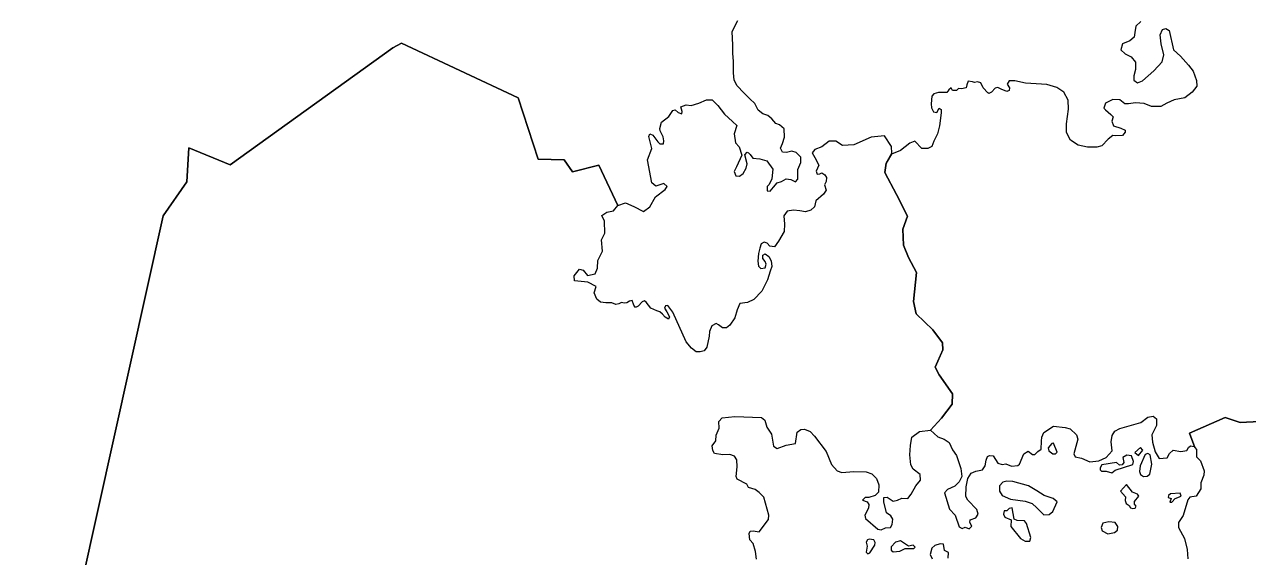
# Model space of a CAD drawing. Extents: x 369010 to 735936, y 6377141 to 6616555.
# Drawn here: x 431055 to 434544, y 6464226 to 6465746 of the extents above; entities that cross this region are included whole.
import ezdxf

# ---------------------------------------------------------------- set-up
doc = ezdxf.new("R2010")
doc.units = 0
doc.header["$LTSCALE"] = 40
doc.layers.add('3', color=7, linetype='Continuous', lineweight=13)

msp = doc.modelspace()

# ---------------------------------------------------------------- linework, layer by layer
at = {"layer": '3'}
for points in [[(432769.79, 6465236.61), (432792.8, 6465226.19), (432820.27, 6465211.79), (432838.64, 6465225.36), (432855.19, 6465253.99), (432882.5, 6465274.51), (432888.46, 6465282.96), (432879.19, 6465292.06), (432856.19, 6465283.78), (432844.77, 6465293.71), (432832.52, 6465358.92), (432844.27, 6465392.02), (432836, 6465425.62), (432838.48, 6465433.4), (432847.25, 6465429.92), (432855.53, 6465418.67), (432861.15, 6465410.89), (432867.77, 6465405.1), (432877.37, 6465405.1), (432878.7, 6465413.87), (432876.88, 6465425.12), (432868.1, 6465442.17), (432867.28, 6465448.79), (432872.08, 6465467), (432892.93, 6465482.72), (432904.18, 6465500.1), (432911.47, 6465502.41), (432919.24, 6465494.47), (432929.67, 6465490.99), (432930.99, 6465497.61), (432927.19, 6465510.69), (432942.41, 6465516.81), (432956.81, 6465514.5), (432978.33, 6465521.45), (433000.51, 6465530.22), (433017.06, 6465531.05), (433032.95, 6465514.5), (433051.65, 6465490.17), (433074.82, 6465468.82), (433087.23, 6465457.56), (433079.62, 6465433.4), (433083.59, 6465408.08), (433093.69, 6465396.82), (433101.13, 6465372.49), (433085.58, 6465339.39), (433078.96, 6465325.99), (433084.42, 6465313.9), (433094.68, 6465312.42), (433104.61, 6465320.69), (433113.38, 6465335.92), (433116.86, 6465347.67), (433109.9, 6465373.32), (433116.86, 6465381.1), (433120.33, 6465378.95), (433124.8, 6465374.15), (433133.08, 6465363.72), (433152.44, 6465361.74), (433172.47, 6465356.11), (433190.17, 6465332.77), (433186.7, 6465304.97), (433178.92, 6465288.42), (433173.29, 6465282.79), (433173.79, 6465270.54), (433181.9, 6465269.72), (433191.5, 6465281.47), (433201.92, 6465293.55), (433214.01, 6465297.69), (433227.58, 6465304.64), (433240.65, 6465302.65), (433254.22, 6465296.2), (433260.84, 6465304.47), (433261.34, 6465331.45), (433269.78, 6465351.64), (433269.29, 6465366.7), (433256.71, 6465380.27), (433243.96, 6465384.24), (433228.57, 6465379.94), (433216.82, 6465381.26), (433211.19, 6465392.68), (433217.65, 6465405.76), (433223.44, 6465423.63), (433222.45, 6465447.8), (433208.55, 6465459.55), (433198.12, 6465463.02), (433186.86, 6465475.93), (433175.44, 6465486.36), (433161.54, 6465490.83), (433147.97, 6465500.76), (433138.54, 6465520.12), (433123.81, 6465533.69), (433106.76, 6465551.07), (433088.06, 6465570.27), (433079.62, 6465586.99), (433077.8, 6465607.51), (433077.47, 6465624.06), (433077.47, 6465640.61), (433075.81, 6465664.28), (433075.81, 6465687.28), (433074.16, 6465726.01), (433090.21, 6465757.29)], [(434239.47, 6465754.15), (434225.57, 6465741.4), (434222.09, 6465722.87), (434220.93, 6465709.29), (434208.35, 6465698.87), (434187.5, 6465690.92), (434182.87, 6465673.54), (434194.45, 6465661.96), (434211.83, 6465653.85), (434224.41, 6465637.8), (434224.41, 6465616.94), (434219.77, 6465599.56), (434219.77, 6465586.99), (434230.2, 6465578.88), (434244.1, 6465584.67), (434276.38, 6465613.47), (434300.54, 6465638.95)], [(434300.54, 6465638.95), (434305.17, 6465659.64), (434297.23, 6465690.92), (434294.91, 6465716.24), (434301.7, 6465731.31), (434310.97, 6465734.78), (434320.24, 6465728.99), (434332.98, 6465673.54), (434352.51, 6465655.01), (434375.68, 6465629.69), (434388.92, 6465612.31), (434398.19, 6465585.83), (434399.35, 6465569.61), (434385.61, 6465552.23), (434364.76, 6465536.18), (434334.8, 6465530.38), (434313.95, 6465521.12), (434296.73, 6465511.85), (434270.09, 6465511.85), (434249.4, 6465519.96), (434223.91, 6465522.27), (434204.38, 6465518.8), (434193.96, 6465518.8), (434180.05, 6465530.38), (434159.37, 6465531.54), (434138.51, 6465521.12), (434134.04, 6465507.21), (434138.51, 6465501.75), (434153.57, 6465489.01), (434160.52, 6465482.06), (434157.05, 6465469.31), (434161.68, 6465456.73), (434182.37, 6465449.78), (434195.11, 6465443.99), (434195.11, 6465438.2), (434187, 6465428.93), (434167.48, 6465427.77), (434159.37, 6465428.93), (434146.62, 6465418.67), (434128.25, 6465398.97), (434114.35, 6465395.5), (434087.87, 6465395.5), (434061.22, 6465401.29), (434039.38, 6465415.19), (434027.79, 6465437.04), (434027.79, 6465462.53), (434033.58, 6465504.07), (434032.42, 6465529.39), (434019.68, 6465552.56), (434000.15, 6465566.3), (433971.35, 6465574.41), (433910.12, 6465577.88), (433880.16, 6465584.83), (433863.94, 6465584.83), (433858.15, 6465575.57), (433865.1, 6465565.14), (433863.94, 6465557.2), (433856.99, 6465554.88), (433840.94, 6465560.67), (433831.67, 6465566.3), (433823.56, 6465564.15), (433813.13, 6465552.56), (433806.35, 6465549.09), (433802.87, 6465550.24), (433790.13, 6465565.14), (433783.17, 6465579.04), (433773.91, 6465582.52), (433764.8, 6465580.2), (433759.01, 6465582.52), (433747.43, 6465583.68), (433742.79, 6465573.25), (433741.63, 6465565.14), (433727.73, 6465561.83), (433719.79, 6465562.99), (433713.99, 6465557.2), (433702.41, 6465557.2), (433698.93, 6465565.14), (433691.98, 6465559.51), (433686.19, 6465551.4), (433662.03, 6465551.4), (433649.28, 6465547.93), (433643.49, 6465540.98), (433641.34, 6465518.96), (433642.5, 6465507.54), (433648.12, 6465495.96), (433657.39, 6465494.8), (433664.34, 6465506.39), (433670.14, 6465502.91), (433670.14, 6465493.64), (433665.5, 6465456.73), (433659.71, 6465433.56), (433649.28, 6465412.88), (433643.49, 6465397.82), (433632.07, 6465392.02), (433614.69, 6465392.02), (433595.16, 6465412.88), (433580.1, 6465407.08), (433553.62, 6465386.23), (433528.13, 6465375.31), (433512.58, 6465349.65)], [(430956.86, 6463413.42), (431106.31, 6463616.33), (431123.86, 6463726.22), (431450.56, 6465199.38), (431518.25, 6465296.86), (431523.38, 6465393.18), (431641.72, 6465345.02), (432105.96, 6465679.34), (432130.62, 6465692.41), (432463.12, 6465536.67), (432520.38, 6465361.07), (432594.36, 6465359.75), (432617.86, 6465324.66), (432693.17, 6465344.19), (432747.95, 6465228.67), (432769.79, 6465236.61)], [(432648.31, 6465044.3), (432661.39, 6465029.07), (432682.74, 6465033.87), (432689.69, 6465049.59), (432690.68, 6465071.28), (432704.09, 6465098.25), (432701.11, 6465131.02), (432710.87, 6465149.39), (432709.05, 6465184.15), (432701.61, 6465200.37), (432716.01, 6465209.97), (432735.2, 6465213.77), (432747.95, 6465228.67), (432693.17, 6465344.19), (432617.86, 6465324.66), (432594.36, 6465359.75), (432520.38, 6465361.07), (432463.12, 6465536.67), (432130.62, 6465692.41), (432105.96, 6465679.34), (431641.72, 6465345.02), (431523.38, 6465393.18), (431518.25, 6465296.86), (431450.56, 6465199.38), (431123.86, 6463726.22)], [(433067.37, 6464518), (433047.18, 6464516.34), (433023.68, 6464520.31), (433018.38, 6464529.42), (433016.39, 6464542.16), (433027.15, 6464556.89), (433028.31, 6464572.45), (433036.75, 6464592.8), (433035.92, 6464611.51), (433045.19, 6464622.26), (433081.77, 6464625.74), (433157.74, 6464623.09), (433166.51, 6464615.48), (433172.13, 6464595.62), (433185.54, 6464575.59), (433191.99, 6464541), (433202.26, 6464535.04), (433227.74, 6464544.15), (433254.39, 6464548.95), (433258.86, 6464581.22), (433269.62, 6464588.83), (433280.37, 6464589.99), (433295.77, 6464583.54), (433309.01, 6464569.63), (433341.94, 6464525.94), (433357.17, 6464489.2), (433373.06, 6464471.32), (433386.63, 6464466.52), (433420.89, 6464469.01), (433455.81, 6464468.51), (433471.7, 6464462.55), (433485.27, 6464449.48), (433492.38, 6464430.78), (433491.23, 6464410.42), (433481.3, 6464400.16), (433463.42, 6464394.53), (433452.99, 6464394.86), (433445.05, 6464387.41), (433458.95, 6464382.12), (433463.42, 6464375), (433462.26, 6464364.74), (433451.84, 6464344.05), (433453.82, 6464334.78), (433489.24, 6464304.5), (433498.51, 6464302.18), (433511.25, 6464308.14), (433525.49, 6464308.96), (433530.62, 6464317.24), (433532.27, 6464332.8), (433525.98, 6464342.73), (433514.4, 6464351.17), (433506.78, 6464382.61), (433506.78, 6464394.53), (433515.55, 6464395.69), (433533.43, 6464384.6), (433545.35, 6464387.41), (433557.76, 6464392.87), (433575.3, 6464391.72), (433584.74, 6464404.46), (433597.48, 6464428.29), (433610.72, 6464444.35), (433610.22, 6464460.57), (433590.36, 6464476.12), (433583.58, 6464488.54), (433580.43, 6464516.67), (433582.09, 6464542.99), (433586.72, 6464566.82), (433607.91, 6464582.87), (433639.35, 6464587.18), (433670.63, 6464621.6), (433701.25, 6464661.16), (433702.24, 6464691.11), (433664.18, 6464745.23), (433652.92, 6464767.24), (433667.65, 6464801.17), (433674.94, 6464816.9), (433673.94, 6464836.43), (433646.63, 6464874), (433598.47, 6464919.34), (433590.69, 6464954.26), (433599.3, 6465037.35), (433576.79, 6465080.38), (433562.56, 6465115.63), (433560.57, 6465161.64), (433574.14, 6465198.22), (433542.7, 6465260.12), (433508.77, 6465322.68), (433512.58, 6465349.65), (433529.62, 6465377.95), (433528.3, 6465397.65), (433507.94, 6465427.77), (433470.54, 6465424.13), (433420.39, 6465401.95), (433388.61, 6465400.63), (433369.08, 6465412.38), (433350.38, 6465412.71), (433329.2, 6465396.49), (433309.17, 6465388.71), (433302.22, 6465379.61), (433309.5, 6465366.04)], [(433309.5, 6465366.04), (433320.92, 6465343.86), (433312.98, 6465326.48), (433315.79, 6465318.7), (433324.07, 6465319.53), (433329.69, 6465321.68), (433337.97, 6465316.06), (433343.27, 6465309.11), (433341.44, 6465297.35), (433337.14, 6465287.76), (433341.94, 6465272.86), (433334.16, 6465261.61), (433312.48, 6465241.74), (433308.67, 6465225.19), (433297.75, 6465215.6), (433283.35, 6465210.8), (433266.8, 6465213.77), (433248.43, 6465215.1), (433230.23, 6465213.11), (433221.45, 6465199.21), (433222.78, 6465175.54), (433221.95, 6465154.19), (433206.23, 6465127.22), (433194.15, 6465111.16), (433181.57, 6465112.49), (433173.29, 6465121.26), (433164.52, 6465124.24), (433156.74, 6465119.11), (433152.27, 6465107.36), (433148.47, 6465091.96), (433147.14, 6465069.79), (433148.8, 6465055.39), (433155.75, 6465049.1), (433168, 6465050.75), (433170.98, 6465060.85), (433168, 6465069.12), (433161.54, 6465077.73), (433161.05, 6465086.5), (433168, 6465090.47), (433178.09, 6465083.52), (433185.37, 6465070.78), (433187.2, 6465054.73), (433182.4, 6465041.65), (433174.95, 6465016.82), (433158.73, 6464983.89), (433135.23, 6464959.89), (433117.35, 6464952.11), (433096, 6464948.64), (433088.06, 6464930.76), (433081.6, 6464908.42), (433066.87, 6464886.74), (433057.77, 6464878.96), (433046.35, 6464878.96), (433034.27, 6464888.39), (433027.65, 6464891.87), (433015.4, 6464884.92), (433009.44, 6464868.86), (433007.62, 6464855.29), (433001.67, 6464824.34), (432993.39, 6464813.42), (432982.47, 6464810.44), (432971.05, 6464810.44), (432957.64, 6464820.87), (432942.41, 6464839.07), (432904.85, 6464924.31), (432890.61, 6464943.01), (432883.16, 6464942.18), (432880.85, 6464935.56), (432887.47, 6464924.8), (432895.25, 6464910.74), (432892.27, 6464904.28), (432882.67, 6464909.91), (432874.89, 6464918.68), (432867.77, 6464924.8), (432859.17, 6464927.78), (432841.79, 6464935.23), (432828.71, 6464952.61), (432823.42, 6464956.58), (432816.47, 6464953.44), (432805.87, 6464940.86), (432797.93, 6464937.38), (432792.8, 6464944.33), (432788, 6464957.08), (432780.72, 6464955.42), (432772.94, 6464950.62), (432765.49, 6464949.8), (432757.71, 6464951.95), (432750.26, 6464947.48), (432741.49, 6464945.82), (432730.24, 6464950.62), (432713.19, 6464950.62), (432697.97, 6464952.77), (432687.21, 6464961.55), (432680.26, 6464979.59), (432685.55, 6464997.3), (432662.05, 6465010.04), (432623.65, 6465014.01), (432622.83, 6465027.91), (432637.89, 6465046.95), (432648.31, 6465044.3)], [(433512.58, 6465349.65), (433508.77, 6465322.68), (433542.7, 6465260.12), (433574.14, 6465198.22), (433560.57, 6465161.64), (433562.56, 6465115.63), (433576.79, 6465080.38), (433599.3, 6465037.35), (433590.69, 6464954.26), (433598.47, 6464919.34), (433646.63, 6464874), (433673.94, 6464836.43), (433674.94, 6464816.9), (433652.92, 6464767.24), (433664.18, 6464745.23), (433702.24, 6464691.11), (433701.25, 6464661.16), (433670.63, 6464621.6), (433639.35, 6464587.18), (433660.04, 6464568.14), (433678.41, 6464561.69), (433693.14, 6464552.09), (433702.41, 6464530.74), (433713.5, 6464514.69), (433725.58, 6464477.78), (433729.22, 6464455.1), (433721.77, 6464439.88), (433708.53, 6464426.8), (433688.01, 6464418.03), (433679.73, 6464408.1), (433693.31, 6464361.1), (433710.02, 6464344.38), (433721.11, 6464310.62), (433729.55, 6464306.15), (433738.65, 6464310.12), (433750.24, 6464304.99), (433757.69, 6464312.94), (433751.73, 6464323.69), (433752.56, 6464330.81), (433769.27, 6464336.44), (433775.23, 6464347.2), (433771.26, 6464360.77), (433745.77, 6464386.92), (433740.64, 6464397.67), (433740.97, 6464424.82), (433746.27, 6464448.65), (433755.7, 6464464.21), (433768.45, 6464470.17), (433787.97, 6464473.81), (433795.59, 6464484.9), (433797.9, 6464501.61), (433801.88, 6464512.04), (433807.5, 6464515.18), (433818.59, 6464513.53), (433831.34, 6464492.51), (433844.08, 6464489.2), (433854.51, 6464490.85), (433870.4, 6464484.07), (433888.6, 6464485.72), (433893.4, 6464490.03), (433905.81, 6464519.49), (433917.73, 6464527.1), (433930.47, 6464517.5), (433936.76, 6464517.5), (433946.03, 6464525.94), (433955.46, 6464533.22), (433956.46, 6464555.9), (433957.45, 6464567.15), (433963.24, 6464580.23), (433990.55, 6464598.1), (434024.15, 6464595.12), (434037.89, 6464590.82), (434055.76, 6464573.61), (434060.06, 6464561.69), (434048.81, 6464519.82), (434052.12, 6464511.38), (434070.66, 6464506.74), (434093.99, 6464496.81), (434120.14, 6464499.13), (434140.5, 6464508.89), (434157.54, 6464527.76), (434155.06, 6464553.91), (434157.54, 6464571.45), (434165.16, 6464583.87), (434179.72, 6464591.81), (434239.8, 6464608.86), (434259.83, 6464624.25), (434274.72, 6464626.73), (434284.16, 6464619.45), (434284.49, 6464600.58), (434271.41, 6464573.94), (434272.9, 6464552.92), (434280.85, 6464525.61), (434291.77, 6464506.41), (434315.1, 6464508.23), (434321.23, 6464520.81), (434331.82, 6464529.58), (434353.67, 6464525.94), (434370.71, 6464529.25), (434375.51, 6464538.02)], [(434578.59, 6464611.84), (434522.81, 6464609.19), (434479.95, 6464623.59), (434378.66, 6464578.07), (434393.88, 6464537.69), (434398.85, 6464531.73), (434398.35, 6464510.71), (434410.1, 6464499.79), (434420.2, 6464470.99), (434418.88, 6464458.25), (434410.77, 6464436.4), (434411.1, 6464419.36), (434397.36, 6464398.34), (434379.82, 6464395.36), (434373.69, 6464388.08), (434360.62, 6464343.39), (434347.21, 6464323.69), (434346.72, 6464308.8), (434363.93, 6464277.19), (434372.2, 6464246.57), (434374.02, 6464219.26)], [(434375.51, 6464538.02), (434381.31, 6464542.33), (434391.57, 6464540.5), (434393.88, 6464537.69), (434378.66, 6464578.07), (434479.95, 6464623.59), (434522.81, 6464609.19), (434578.59, 6464611.84)], [(433143.01, 6464218.93), (433140.19, 6464240.94), (433133.41, 6464263.62), (433124.3, 6464273.88), (433121.99, 6464291.75), (433125.13, 6464298.54), (433133.9, 6464299.86), (433150.95, 6464297.05), (433177.6, 6464331.97), (433178.42, 6464344.38), (433164.19, 6464395.36), (433150.95, 6464408.93), (433139.36, 6464417.2), (433120.33, 6464423.16), (433115.53, 6464432.76), (433087.73, 6464447.49), (433084.91, 6464454.28), (433087.73, 6464482.41), (433087.23, 6464502.77), (433080.11, 6464513.2), (433067.37, 6464518)], [(433689.5, 6464221.41), (433691.15, 6464238.13), (433679.57, 6464242.93), (433676.76, 6464261.13), (433666.83, 6464261.96), (433651.6, 6464257.66), (433643.66, 6464250.04), (433639.02, 6464232.17), (433644.48, 6464219.43)]]:
    msp.add_lwpolyline(points, dxfattribs=at)
for points in [[(433990.55, 6464549.94), (433985.59, 6464548.61), (433975.33, 6464536.2), (433976.81, 6464527.76), (433988.07, 6464519.49), (433996.01, 6464519.82), (434001.14, 6464523.79)], [(434238.97, 6464537.19), (434222.09, 6464523.46), (434232.68, 6464515.02), (434245.43, 6464530.41)], [(434199.42, 6464515.84), (434188.16, 6464508.89), (434190.65, 6464494.33), (434186.34, 6464487.71), (434179.06, 6464487.38), (434170.29, 6464494.33), (434128.09, 6464487.71), (434123.12, 6464479.1), (434123.12, 6464473.97), (434127.75, 6464470), (434140.83, 6464470), (434156.55, 6464464.87), (434166.32, 6464472.48), (434216.46, 6464488.87), (434219.11, 6464497.97), (434212.49, 6464514.02)], [(434259.66, 6464520.48), (434252.05, 6464517.66), (434237.48, 6464484.9), (434235.66, 6464468.84), (434238.15, 6464460.07), (434246.92, 6464454.61), (434257.51, 6464455.77), (434265.12, 6464461.89), (434270.92, 6464490.03), (434266.61, 6464516.18)], [(433942.89, 6464364.9), (433963.08, 6464345.54), (433977.64, 6464345.87), (433988.23, 6464354.64), (434001.31, 6464381.95), (433989.06, 6464392.38), (433964.24, 6464400.49), (433942.56, 6464413.56), (433918.72, 6464427.63), (433874.2, 6464440.71), (433857.49, 6464441.86), (433846.23, 6464438.39), (433836.3, 6464427.96), (433835.97, 6464412.4), (433843.58, 6464400.16), (433867.42, 6464390.06), (433909.95, 6464384.6), (433929.81, 6464377.32)], [(434216.96, 6464362.92), (434223.42, 6464364.41), (434226.39, 6464369.87), (434221.93, 6464375.66), (434221.6, 6464383.28), (434234.34, 6464399), (434230.04, 6464404.46), (434215.8, 6464409.59), (434199.09, 6464432.1), (434182.04, 6464412.4), (434196.11, 6464396.85), (434194.62, 6464385.92), (434197.27, 6464377.81), (434206.04, 6464372.02), (434210.01, 6464365.24)], [(434351.85, 6464406.94), (434324.21, 6464404.79), (434318.08, 6464400.16), (434317.26, 6464395.03), (434326.36, 6464391.72), (434322.06, 6464381.12), (434327.85, 6464381.12), (434337.61, 6464392.38), (434354.33, 6464398.67)], [(433922.69, 6464269.57), (433925.84, 6464280.33), (433913.59, 6464320.55), (433907.63, 6464328.49), (433886.45, 6464328.82), (433878.17, 6464332.8), (433872.22, 6464365.4), (433864.27, 6464363.42), (433857.49, 6464356.3), (433849.87, 6464357.13), (433847.56, 6464347.53), (433851.53, 6464338.76), (433869.4, 6464330.81), (433869.07, 6464312.11), (433896.05, 6464277.52), (433909.62, 6464269.91)], [(434147.95, 6464324.85), (434130.9, 6464321.87), (434126.1, 6464309.13), (434129.08, 6464300.03), (434145.79, 6464290.92), (434164, 6464294.9), (434172.77, 6464301.19), (434174.1, 6464311.61), (434166.48, 6464323.36)], [(433464.25, 6464275.7), (433459.61, 6464273.71), (433455.97, 6464266.93), (433458.79, 6464255.84), (433455.97, 6464238.29), (433460.77, 6464234.32), (433466.73, 6464236.31), (433480.63, 6464258.65), (433481.46, 6464265.77), (433477.49, 6464273.38)], [(433553.95, 6464271.06), (433540.05, 6464267.59), (433527.31, 6464253.69), (433526.97, 6464244.09), (433533.26, 6464239.29), (433552.3, 6464241.6), (433567.52, 6464248.89), (433592.18, 6464248.89), (433596.16, 6464252.86), (433590.2, 6464258.32), (433577.12, 6464256)]]:
    msp.add_lwpolyline(points, close=True, dxfattribs=at)

doc.saveas('drawing.dxf')
